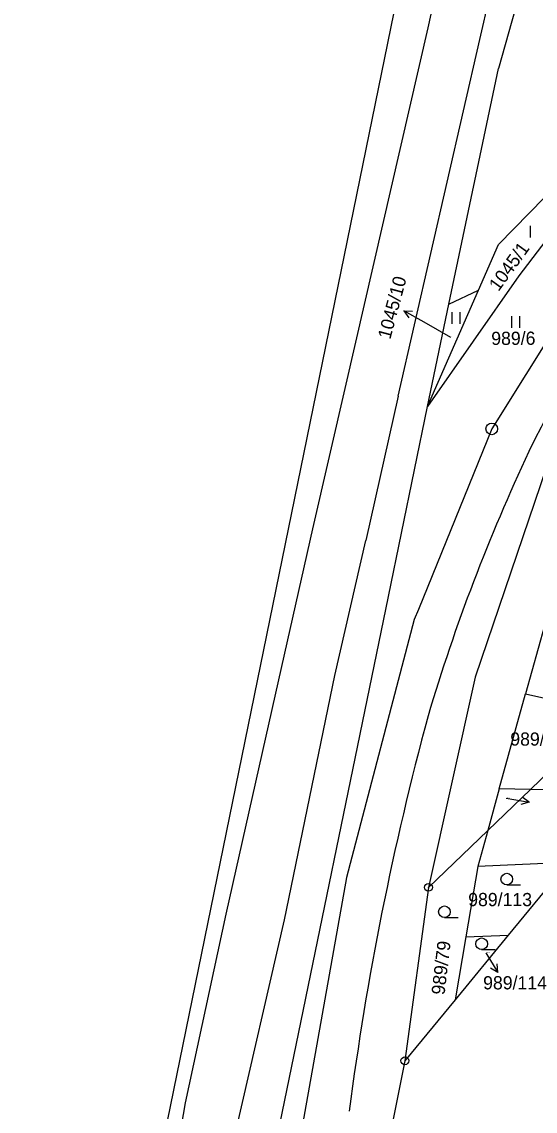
# Model space of a CAD drawing. Extents: x -795483 to -789093, y -1112258 to -1108741.
# Drawn here: x -791949.2 to -791883.1, y -1109495.4 to -1109355.1 of the extents above; entities that cross this region are included whole.
import ezdxf

# ---------------------------------------------------------------- set-up
doc = ezdxf.new("R2010")
doc.units = 0
for name, color, linetype in [('Komunikace', 7, 'Continuous'), ('Vrstva 1', 7, 'Continuous'), ('Vrstva 10', 7, 'Continuous'), ('Vrstva 14', 7, 'Continuous'), ('Vrstva 16', 7, 'Continuous'), ('Vrstva 2', 7, 'Continuous'), ('Vrstva 23', 7, 'Continuous'), ('Vrstva 28', 7, 'Continuous')]:
    doc.layers.add(name, color=color, linetype=linetype)

msp = doc.modelspace()

# ---------------------------------------------------------------- linework, layer by layer
at = {"layer": 'Komunikace'}
msp.add_line((-791893.98, -1109395.75), (-791897.39, -1109393.79), dxfattribs=at)
at = {"layer": 'Vrstva 1'}
for p, q in [((-791890.46, -1109300.75), (-791949.21, -1109588.2)), ((-791875.47, -1109317.32), (-791887.82, -1109361.11)), ((-791834.28, -1109320.57), (-791888.69, -1109407.52)), ((-791862.34, -1109357.76), (-791885.21, -1109387.82)), ((-791894.2, -1109391.48), (-791887.82, -1109361.11)), ((-791887.83, -1109383.76), (-791871.06, -1109366.65)), ((-791890.4, -1109389.64), (-791887.83, -1109383.76)), ((-791885.21, -1109387.82), (-791896.97, -1109404.64)), ((-791896.97, -1109404.64), (-791890.4, -1109389.64)), ((-791894.2, -1109391.48), (-791890.4, -1109389.64)), ((-791896.97, -1109404.64), (-791894.2, -1109391.48)), ((-791902, -1109429.1), (-791896.97, -1109404.64)), ((-791888.69, -1109407.52), (-791898.14, -1109430.77)), ((-791881.62, -1109412.44), (-791890.84, -1109439.52)), ((-791918.85, -1109511.06), (-791902, -1109429.1)), ((-791881.06, -1109429.96), (-791884.33, -1109441.65)), ((-791898.14, -1109430.77), (-791898.67, -1109432.08)), ((-791898.67, -1109432.08), (-791907.38, -1109465.28)), ((-791890.84, -1109439.52), (-791896.84, -1109466.57)), ((-791887.75, -1109453.9), (-791884.33, -1109441.65)), ((-791884.33, -1109441.65), (-791873.41, -1109444.06)), ((-791883.72, -1109453.96), (-791873.41, -1109444.06)), ((-791887.75, -1109453.9), (-791889.21, -1109459.23)), ((-791889.21, -1109459.23), (-791883.72, -1109453.96)), ((-791883.72, -1109453.96), (-791887.75, -1109453.9)), ((-791853.21, -1109454.42), (-791883.72, -1109453.96)), ((-791896.84, -1109466.57), (-791889.21, -1109459.23)), ((-791889.21, -1109459.23), (-791890.48, -1109463.9)), ((-791890.48, -1109463.9), (-791892.01, -1109472.94)), ((-791874.89, -1109463.18), (-791890.48, -1109463.9)), ((-791879.28, -1109463.86), (-791886.57, -1109472.72)), ((-791907.38, -1109465.28), (-791918.4, -1109527.21)), ((-791896.84, -1109466.57), (-791899.88, -1109488.91)), ((-791886.57, -1109472.72), (-791893.42, -1109481.06)), ((-791892.01, -1109472.94), (-791893.42, -1109481.06)), ((-791892.01, -1109472.94), (-791886.57, -1109472.72)), ((-791893.42, -1109481.06), (-791899.88, -1109488.91)), ((-791899.88, -1109488.91), (-791909.64, -1109537.59))]:
    msp.add_line(p, q, dxfattribs=at)
at = {"layer": 'Vrstva 10'}
for centre, radius, start, end in [((-791530.58, -1109586.93), 394.96, 145.3814, 153.4545), ((-791664.35, -1109513.64), 242.6, 154.8197, 163.4393), ((-791524.76, -1109545.22), 385.52, 164.8532, 172.5745)]:
    msp.add_arc(centre, radius, start, end, dxfattribs=at)
at = {"layer": 'Vrstva 16'}
for p, q in [((-791897.39, -1109393.79), (-791899.99, -1109392.3)), ((-791899.99, -1109392.3), (-791899.37, -1109393.23)), ((-791899.99, -1109392.3), (-791898.88, -1109392.36)), ((-791886.83, -1109455.1), (-791883.87, -1109455.59)), ((-791883.87, -1109455.59), (-791884.94, -1109455.92)), ((-791883.87, -1109455.59), (-791884.78, -1109454.94)), ((-791889.45, -1109474.99), (-791887.89, -1109477.55)), ((-791887.89, -1109477.55), (-791887.98, -1109476.44)), ((-791887.89, -1109477.55), (-791888.84, -1109476.96))]:
    msp.add_line(p, q, dxfattribs=at)
at = {"layer": 'Vrstva 2'}
for p, q in [((-791896.87, -1109355.86), (-791886.07, -1109306.11)), ((-791890.24, -1109357.39), (-791883.53, -1109328.33)), ((-791907.42, -1109401.78), (-791896.87, -1109355.86)), ((-791900.74, -1109403.31), (-791890.24, -1109357.39)), ((-791911.75, -1109420.4), (-791907.42, -1109401.78)), ((-791900.74, -1109403.31), (-791904.9, -1109421.92)), ((-791916.1, -1109439.83), (-791911.75, -1109420.4)), ((-791908.88, -1109439.29), (-791904.9, -1109421.92)), ((-791922.91, -1109470.04), (-791916.1, -1109439.83)), ((-791915.38, -1109470.75), (-791908.88, -1109439.29)), ((-791928.11, -1109494.31), (-791922.91, -1109470.04)), ((-791923.68, -1109506.81), (-791915.38, -1109470.75)), ((-791930, -1109504.9), (-791928.11, -1109494.31))]:
    msp.add_line(p, q, dxfattribs=at)
at = {"layer": 'Vrstva 23'}
for p, q in [((-791883.7, -1109382.87), (-791883.7, -1109381.37)), ((-791893.79, -1109393.98), (-791893.79, -1109392.48)), ((-791892.79, -1109392.48), (-791892.79, -1109393.98)), ((-791886.11, -1109394.51), (-791886.11, -1109393.01)), ((-791885.11, -1109393.01), (-791885.11, -1109394.51)), ((-791886.75, -1109466.26), (-791885, -1109466.26)), ((-791894.78, -1109470.47), (-791893.03, -1109470.47)), ((-791889.99, -1109474.59), (-791888.24, -1109474.59))]:
    msp.add_line(p, q, dxfattribs=at)
for centre in [(-791886.75, -1109465.51), (-791894.78, -1109469.72), (-791889.99, -1109473.84)]:
    msp.add_circle(centre, 0.75, dxfattribs=at)
at = {"layer": 'Vrstva 28'}
for centre, radius in [((-791888.69, -1109407.52), 0.75), ((-791888.69, -1109407.52), 0.01), ((-791896.84, -1109466.57), 0.5), ((-791896.84, -1109466.57), 0.01), ((-791899.88, -1109488.91), 0.5), ((-791899.88, -1109488.91), 0.01)]:
    msp.add_circle(centre, radius, dxfattribs=at)

# ---------------------------------------------------------------- texts
at = {"layer": 'Vrstva 14'}
for s, rotation, p in [('1045/1', 54.0443, (-791887.82, -1109389.91)), ('989/6', 0.2642, (-791888.75, -1109396.72)), ('989/79', 83.2568, (-791894.78, -1109480.48))]:
    msp.add_text(s, height=1.7, rotation=rotation, dxfattribs=at).set_placement(p)
for s, height, p in [('1045/10', 0.1, (-791894.25, -1109395.75)), ('989/110', 1.7, (-791886.3, -1109448.32)), ('989/112', 0.1, (-791886.83, -1109455.1)), ('989/113', 1.7, (-791891.72, -1109468.99)), ('989/114', 0.1, (-791889.45, -1109474.99))]:
    msp.add_text(s, height=height, dxfattribs=at).set_placement(p)
at = {"layer": 'Vrstva 16'}
msp.add_text('1045/10', height=1.7, rotation=75.0452, dxfattribs=at).set_placement((-791901.76, -1109396.08))
msp.add_text('989/114', height=1.7, dxfattribs=at).set_placement((-791889.8, -1109479.71))

doc.saveas('drawing.dxf')
